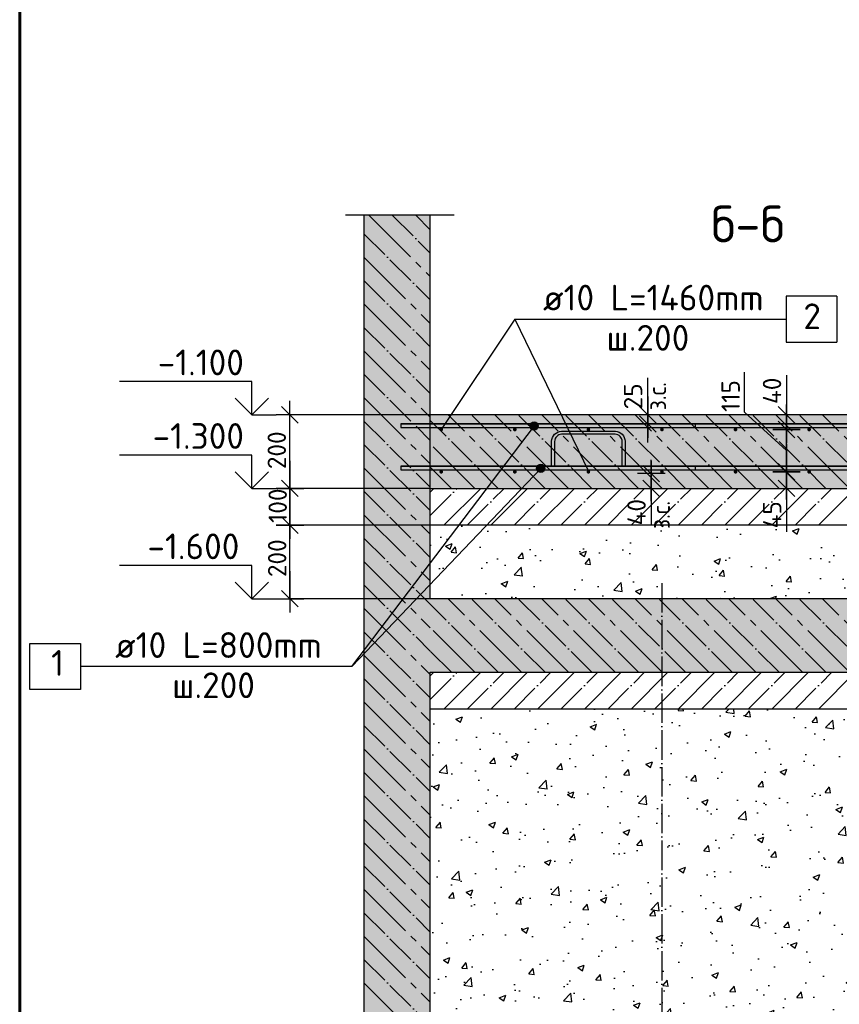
# Model space of a CAD drawing. Header units: millimetres. Extents: x 40580 to 559114, y -343730 to 81020.
# Tile 559 of 656: x 417520 to 428659, y -73227 to -59845. Entities that reach past the tile are written whole.
import ezdxf

# ---------------------------------------------------------------- set-up
doc = ezdxf.new("R2010")
doc.units = ezdxf.units.MM
doc.linetypes.add('______11', pattern=[500, 400, -50, 0, -50])
doc.linetypes.add('______5', pattern=[1100, 800, -100, 100, -100])
for name, color, linetype in [('___________________', 253, '______5'), ('_____________________', 96, 'Continuous'), ('______________________', 7, 'Continuous'), ('_______________________', 7, 'Continuous'), ('_________________________0', 7, 'Continuous'), ('Тонкие', 7, 'Continuous'), ('ФВ-2', 7, 'Continuous')]:
    doc.layers.add(name, color=color, linetype=linetype)
doc.layers.add('Standard', color=7, linetype='Continuous', lineweight=25)
doc.styles.add('ISOCPEUR', font='isocpeur.ttf')
doc.linetypes.add('ГОСТ 2.303 8', pattern='A,40,[2,GOST 2.303-68.shx,S=1,R=0,X=0,Y=0],-8', length=48)

# ---------------------------------------------------------------- blocks, each defined once
blk = doc.blocks.new('ALL_ML_STRICH')
at = {"color": 0, "linetype": 'ByBlock', "lineweight": -2}
for p, q in [((0, -0.5), (0, 0.5)), ((-1, 0), (0.5, 0)), ((-0.3, -0.3), (0.3, 0.3))]:
    blk.add_line(p, q, dxfattribs=at)
blk = doc.blocks.new('Из_буфера8386')
at = {"linetype": 'Continuous', "lineweight": 60, "ltscale": 100}
blk.add_lwpolyline([(2062, 58900), (2062, 500), (41562, 500), (41562, 58900), (2062, 58900)], dxfattribs=at)

msp = doc.modelspace()

# ---------------------------------------------------------------- hatches: boundary and pattern name
at = {"layer": '___________________', "linetype": 'Continuous'}
for points in [[(423099.1, -69814.2), (423101.4, -69816.5), (423099.1, -69818.8)], [(423099.1, -71314.2), (423101.4, -71316.5), (423099.1, -71318.8)], [(423099.1, -72814.2), (423101.4, -72816.5), (423099.1, -72818.8)]]:
    msp.add_hatch(color=7, dxfattribs=at).paths.add_polyline_path(points, flags=16)
at = {"layer": 'Standard', "linetype": 'Continuous'}
for points in [[(422199.1, -78714.6), (423099.1, -78714.6), (423099.1, -62502), (422199.1, -62502)], [(423099.1, -65214.6), (423099.1, -66214.6), (431849.1, -66214.6), (431849.1, -65214.6)], [(423099.1, -67714.6), (423099.1, -68714.6), (431849.1, -68714.6), (431849.1, -67714.6)]]:
    msp.add_hatch(color=9, dxfattribs=at).paths.add_polyline_path(points)
at = {"layer": 'ФВ-2', "ltscale": 10}
h = msp.add_hatch(dxfattribs=at)
h.set_pattern_fill('AR-CONC', color=256, scale=5)
h.set_pattern_definition([(50, (99936.7, 180203.9), (910.9233, -79.6954), [95.25, -1047.75]), (355, (99936.7, 180203.9), (-176.2171, 955.2842), [76.2, -838.203]), (100.45144, (100012.6, 180197.3), (734.7062, 875.5888), [80.95, -890.4512]), (46.1842, (99936.7, 180457.9), (1355.3952, -210.2116), [142.875, -1571.625]), (96.63556, (100049.7, 180440.4), (1187.0207, 1237.1306), [121.425, -1335.678]), (351.18415, (99936.7, 180457.9), (1187.0207, 1237.1306), [114.3, -1257.2987]), (21, (100063.7, 180394.4), (758.072, -511.326), [95.25, -1047.75]), (326, (100063.7, 180394.4), (309.0101, 920.9398), [76.2, -838.2]), (71.45144, (100126.9, 180351.8), (1067.0821, 409.6138), [80.95, -890.4497]), (37.5, (99936.7, 180203.92), (15.44302, 422.7752), [0, -828.04, 0, -850.9, 0, -841.375]), (7.5, (99936.7, 180203.9), (334.0983, 500.90287), [0, -485.14, 0, -808.99, 0, -320.675]), (327.5, (99653.5, 180203.92), (677.95298, -28.64372), [0, -317.5, 0, -990.6, 0, -1314.45]), (317.5, (99526.5, 180203.9), (740.6459, 127.13246), [0, -412.75, 0, -657.86, 0, -933.45])])
h.paths.add_polyline_path([(423099.1, -66714.6), (423099.1, -67714.6), (431849.1, -67714.6), (431849.1, -66714.6)])
h = msp.add_hatch(dxfattribs=at)
h.set_pattern_fill('AR-CONC', color=256, scale=5)
h.set_pattern_definition([(50, (99936.7, 180203.9), (910.9233, -79.6954), [95.25, -1047.75]), (355, (99936.7, 180203.9), (-176.2171, 955.2842), [76.2, -838.203]), (100.45144, (100012.6, 180197.3), (734.7062, 875.5888), [80.95, -890.4512]), (46.1842, (99936.7, 180457.9), (1355.3952, -210.2116), [142.875, -1571.625]), (96.63556, (100049.7, 180440.4), (1187.0207, 1237.1306), [121.425, -1335.678]), (351.18415, (99936.7, 180457.9), (1187.0207, 1237.1306), [114.3, -1257.2987]), (21, (100063.7, 180394.4), (758.072, -511.326), [95.25, -1047.75]), (326, (100063.7, 180394.4), (309.0101, 920.9398), [76.2, -838.2]), (71.45144, (100126.9, 180351.8), (1067.0821, 409.6138), [80.95, -890.4497]), (37.5, (99936.7, 180203.92), (15.44302, 422.7752), [0, -828.04, 0, -850.9, 0, -841.375]), (7.5, (99936.7, 180203.9), (334.0983, 500.90287), [0, -485.14, 0, -808.99, 0, -320.675]), (327.5, (99653.5, 180203.92), (677.95298, -28.64372), [0, -317.5, 0, -990.6, 0, -1314.45]), (317.5, (99526.5, 180203.9), (740.6459, 127.13246), [0, -412.75, 0, -657.86, 0, -933.45])])
edge = h.paths.add_edge_path()
edge.add_line((431849.1, -69214.6), (431849.1, -78714.6))
edge.add_line((426249.1, -78714.6), (431849.1, -78714.6))
edge.add_line((426249.1, -78714.6), (428699.1, -69214.6))
edge.add_line((431849.1, -69214.6), (428699.1, -69214.6))
edge = h.paths.add_edge_path()
edge.add_line((423099.1, -78714.6), (426249.1, -78714.6))
edge.add_line((423099.1, -78714.6), (423099.1, -69214.6))
edge.add_line((428699.1, -69214.6), (423099.1, -69214.6))
edge.add_line((426249.1, -78714.6), (428699.1, -69214.6))

# ---------------------------------------------------------------- linework, layer by layer
at = {"color": 0, "linetype": 'ByBlock', "lineweight": -2}
for p, q in [((427941.3, -64677.6), (427941.3, -65602.1)), ((428053.8, -65327.1), (427828.8, -65102.1)), ((427941.3, -65639.6), (427941.3, -65077.1)), ((427828.8, -65302.1), (428053.8, -65527.1)), ((427753.8, -65414.6), (428128.8, -65414.6)), ((427941.3, -65889.6), (427941.3, -66805.1)), ((427828.8, -66102.1), (428053.8, -66327.1))]:
    msp.add_line(p, q, dxfattribs=at)
at = {"layer": '___________________', "color": 253, "linetype": '______11'}
msp.add_line((426249.1, -67502), (426249.1, -81551.7), dxfattribs=at)
at = {"layer": '_____________________', "color": 7, "linetype": 'Continuous'}
for p, q in [((428624.1, -63602.1), (427936.6, -63602.1)), ((427936.6, -63602.1), (427936.6, -64227.1)), ((428624.1, -63602.1), (428624.1, -64227.1)), ((424249.1, -63914.6), (423249.1, -65414.6)), ((424249.1, -63914.6), (427936.6, -63914.6)), ((424249.1, -63914.6), (425253.9, -65988.7)), ((427936.6, -64227.1), (428624.1, -64227.1)), ((422033.1, -68636.9), (424515.9, -65366.9)), ((424455.7, -65366.9), (424455.7, -65366.9)), ((424511.9, -65310.7), (424511.9, -65310.7)), ((424511.9, -65423.2), (424511.9, -65423.2)), ((424568.2, -65366.9), (424568.2, -65366.9)), ((422033.1, -68636.9), (424605.3, -65941.9)), ((424545.1, -65941.9), (424545.1, -65941.9)), ((424601.4, -65885.7), (424601.4, -65885.7)), ((424657.6, -65941.9), (424657.6, -65941.9)), ((424601.4, -65998.2), (424601.4, -65998.2)), ((417658.1, -68949.4), (417658.1, -68324.4)), ((417658.1, -68324.4), (418345.6, -68324.4)), ((418345.6, -68324.4), (418345.6, -68949.4)), ((422033.1, -68636.9), (418345.6, -68636.9)), ((418345.6, -68949.4), (417658.1, -68949.4))]:
    msp.add_line(p, q, dxfattribs=at)
at = {"layer": '_____________________', "color": 4, "linetype": 'Continuous'}
for p, q in [((426699.1, -65339.6), (426699.1, -65389.6)), ((426699.1, -65914.6), (426699.1, -65964.6))]:
    msp.add_line(p, q, dxfattribs=at)
at = {"layer": '_____________________', "color": 4, "linetype": 'Continuous', "extrusion": (0, 0, -1)}
for points in [[(-422699.1, -65339.6), (-422699.1, -65389.6), (-432249.1, -65389.6), (-432249.1, -65339.6), (-422699.1, -65339.6), (-431499.1, -65339.6), (-422699.1, -65339.6), (-431499.1, -65339.6)], [(-422699.1, -65914.6), (-422699.1, -65964.6), (-432249.1, -65964.6), (-432249.1, -65914.6), (-422699.1, -65914.6), (-431499.1, -65914.6), (-422699.1, -65914.6), (-431499.1, -65914.6)]]:
    msp.add_lwpolyline(points, dxfattribs=at)
at = {"layer": '_____________________', "color": 7, "linetype": 'Continuous'}
for centre in [(424511.9, -65366.9), (424601.4, -65941.9)]:
    msp.add_circle(centre, 56.3, dxfattribs=at)
at = {"layer": '_____________________', "color": 4, "linetype": 'Continuous'}
for points in [[(423226, -65405.1), (423224.1, -65414.6), (423226, -65424.2)], [(423226, -65405.1), (423226, -65424.2), (423231.5, -65397)], [(423231.5, -65397), (423226, -65424.2), (423231.5, -65432.3)], [(423231.5, -65397), (423231.5, -65432.3), (423239.6, -65391.5)], [(423239.6, -65391.5), (423231.5, -65432.3), (423239.6, -65437.7)], [(423239.6, -65391.5), (423239.6, -65437.7), (423249.1, -65389.6)], [(423249.1, -65389.6), (423239.6, -65437.7), (423249.1, -65439.6)], [(423249.1, -65389.6), (423249.1, -65439.6), (423258.7, -65391.5)], [(423258.7, -65391.5), (423249.1, -65439.6), (423258.7, -65437.7)], [(423258.7, -65391.5), (423258.7, -65437.7), (423266.8, -65397)], [(423266.8, -65397), (423258.7, -65437.7), (423266.8, -65432.3)], [(423266.8, -65397), (423266.8, -65432.3), (423272.2, -65405.1)], [(423272.2, -65405.1), (423266.8, -65432.3), (423272.2, -65424.2)], [(423272.2, -65405.1), (423272.2, -65424.2), (423274.1, -65414.6)], [(424226, -65405.1), (424224.1, -65414.6), (424226, -65424.2)], [(424226, -65405.1), (424226, -65424.2), (424231.5, -65397)], [(424231.5, -65397), (424226, -65424.2), (424231.5, -65432.3)], [(424231.5, -65397), (424231.5, -65432.3), (424239.6, -65391.5)], [(424239.6, -65391.5), (424231.5, -65432.3), (424239.6, -65437.7)], [(424239.6, -65391.5), (424239.6, -65437.7), (424249.1, -65389.6)], [(424249.1, -65389.6), (424239.6, -65437.7), (424249.1, -65439.6)], [(424249.1, -65389.6), (424249.1, -65439.6), (424258.7, -65391.5)], [(424258.7, -65391.5), (424249.1, -65439.6), (424258.7, -65437.7)], [(424258.7, -65391.5), (424258.7, -65437.7), (424266.8, -65397)], [(424266.8, -65397), (424258.7, -65437.7), (424266.8, -65432.3)], [(424266.8, -65397), (424266.8, -65432.3), (424272.2, -65405.1)], [(424272.2, -65405.1), (424266.8, -65432.3), (424272.2, -65424.2)], [(424272.2, -65405.1), (424272.2, -65424.2), (424274.1, -65414.6)], [(425226, -65405.1), (425224.1, -65414.6), (425226, -65424.2)], [(425226, -65405.1), (425226, -65424.2), (425231.5, -65397)], [(425231.5, -65397), (425226, -65424.2), (425231.5, -65432.3)], [(425231.5, -65397), (425231.5, -65432.3), (425239.6, -65391.5)], [(425239.6, -65391.5), (425231.5, -65432.3), (425239.6, -65437.7)], [(425239.6, -65391.5), (425239.6, -65437.7), (425249.1, -65389.6)], [(425249.1, -65389.6), (425239.6, -65437.7), (425249.1, -65439.6)], [(425249.1, -65389.6), (425249.1, -65439.6), (425258.7, -65391.5)], [(425258.7, -65391.5), (425249.1, -65439.6), (425258.7, -65437.7)], [(425258.7, -65391.5), (425258.7, -65437.7), (425266.8, -65397)], [(425266.8, -65397), (425258.7, -65437.7), (425266.8, -65432.3)], [(425266.8, -65397), (425266.8, -65432.3), (425272.2, -65405.1)], [(425272.2, -65405.1), (425266.8, -65432.3), (425272.2, -65424.2)], [(425272.2, -65405.1), (425272.2, -65424.2), (425274.1, -65414.6)], [(426226, -65405.1), (426224.1, -65414.6), (426226, -65424.2)], [(426226, -65405.1), (426226, -65424.2), (426231.5, -65397)], [(426231.5, -65397), (426226, -65424.2), (426231.5, -65432.3)], [(426231.5, -65397), (426231.5, -65432.3), (426239.6, -65391.5)], [(426239.6, -65391.5), (426231.5, -65432.3), (426239.6, -65437.7)], [(426239.6, -65391.5), (426239.6, -65437.7), (426249.1, -65389.6)], [(426249.1, -65389.6), (426239.6, -65437.7), (426249.1, -65439.6)], [(426249.1, -65389.6), (426249.1, -65439.6), (426258.7, -65391.5)], [(426258.7, -65391.5), (426249.1, -65439.6), (426258.7, -65437.7)], [(426258.7, -65391.5), (426258.7, -65437.7), (426266.8, -65397)], [(426266.8, -65397), (426258.7, -65437.7), (426266.8, -65432.3)], [(426266.8, -65397), (426266.8, -65432.3), (426272.2, -65405.1)], [(426272.2, -65405.1), (426266.8, -65432.3), (426272.2, -65424.2)], [(426272.2, -65405.1), (426272.2, -65424.2), (426274.1, -65414.6)], [(427226, -65405.1), (427224.1, -65414.6), (427226, -65424.2)], [(427226, -65405.1), (427226, -65424.2), (427231.5, -65397)], [(427231.5, -65397), (427226, -65424.2), (427231.5, -65432.3)], [(427231.5, -65397), (427231.5, -65432.3), (427239.6, -65391.5)], [(427239.6, -65391.5), (427231.5, -65432.3), (427239.6, -65437.7)], [(427239.6, -65391.5), (427239.6, -65437.7), (427249.1, -65389.6)], [(427249.1, -65389.6), (427239.6, -65437.7), (427249.1, -65439.6)], [(427249.1, -65389.6), (427249.1, -65439.6), (427258.7, -65391.5)], [(427258.7, -65391.5), (427249.1, -65439.6), (427258.7, -65437.7)], [(427258.7, -65391.5), (427258.7, -65437.7), (427266.8, -65397)], [(427266.8, -65397), (427258.7, -65437.7), (427266.8, -65432.3)], [(427266.8, -65397), (427266.8, -65432.3), (427272.2, -65405.1)], [(427272.2, -65405.1), (427266.8, -65432.3), (427272.2, -65424.2)], [(427272.2, -65405.1), (427272.2, -65424.2), (427274.1, -65414.6)], [(428226, -65405.1), (428224.1, -65414.6), (428226, -65424.2)], [(428226, -65405.1), (428226, -65424.2), (428231.5, -65397)], [(428231.5, -65397), (428226, -65424.2), (428231.5, -65432.3)], [(428231.5, -65397), (428231.5, -65432.3), (428239.6, -65391.5)], [(428239.6, -65391.5), (428231.5, -65432.3), (428239.6, -65437.7)], [(428239.6, -65391.5), (428239.6, -65437.7), (428249.1, -65389.6)], [(428249.1, -65389.6), (428239.6, -65437.7), (428249.1, -65439.6)], [(428249.1, -65389.6), (428249.1, -65439.6), (428258.7, -65391.5)], [(428258.7, -65391.5), (428249.1, -65439.6), (428258.7, -65437.7)], [(428258.7, -65391.5), (428258.7, -65437.7), (428266.8, -65397)], [(428266.8, -65397), (428258.7, -65437.7), (428266.8, -65432.3)], [(428266.8, -65397), (428266.8, -65432.3), (428272.2, -65405.1)], [(428272.2, -65405.1), (428266.8, -65432.3), (428272.2, -65424.2)], [(428272.2, -65405.1), (428272.2, -65424.2), (428274.1, -65414.6)], [(423226, -65980.1), (423226, -65999.2), (423231.5, -65972)], [(423231.5, -65972), (423226, -65999.2), (423231.5, -66007.3)], [(423231.5, -65972), (423231.5, -66007.3), (423239.6, -65966.5)], [(423239.6, -65966.5), (423231.5, -66007.3), (423239.6, -66012.7)], [(423239.6, -65966.5), (423239.6, -66012.7), (423249.1, -65964.6)], [(423249.1, -65964.6), (423239.6, -66012.7), (423249.1, -66014.6)], [(423249.1, -65964.6), (423249.1, -66014.6), (423258.7, -65966.5)], [(423258.7, -65966.5), (423249.1, -66014.6), (423258.7, -66012.7)], [(423258.7, -65966.5), (423258.7, -66012.7), (423266.8, -65972)], [(423266.8, -65972), (423258.7, -66012.7), (423266.8, -66007.3)], [(423266.8, -65972), (423266.8, -66007.3), (423272.2, -65980.1)], [(424226, -65980.1), (424226, -65999.2), (424231.5, -65972)], [(424231.5, -65972), (424226, -65999.2), (424231.5, -66007.3)], [(424231.5, -65972), (424231.5, -66007.3), (424239.6, -65966.5)], [(424239.6, -65966.5), (424231.5, -66007.3), (424239.6, -66012.7)], [(424239.6, -65966.5), (424239.6, -66012.7), (424249.1, -65964.6)], [(424249.1, -65964.6), (424239.6, -66012.7), (424249.1, -66014.6)], [(424249.1, -65964.6), (424249.1, -66014.6), (424258.7, -65966.5)], [(424258.7, -65966.5), (424249.1, -66014.6), (424258.7, -66012.7)], [(424258.7, -65966.5), (424258.7, -66012.7), (424266.8, -65972)], [(424266.8, -65972), (424258.7, -66012.7), (424266.8, -66007.3)], [(424266.8, -65972), (424266.8, -66007.3), (424272.2, -65980.1)], [(425226, -65980.1), (425226, -65999.2), (425231.5, -65972)], [(425231.5, -65972), (425226, -65999.2), (425231.5, -66007.3)], [(425231.5, -65972), (425231.5, -66007.3), (425239.6, -65966.5)], [(425239.6, -65966.5), (425231.5, -66007.3), (425239.6, -66012.7)], [(425239.6, -65966.5), (425239.6, -66012.7), (425249.1, -65964.6)], [(425249.1, -65964.6), (425239.6, -66012.7), (425249.1, -66014.6)], [(425249.1, -65964.6), (425249.1, -66014.6), (425258.7, -65966.5)], [(425258.7, -65966.5), (425249.1, -66014.6), (425258.7, -66012.7)], [(425258.7, -65966.5), (425258.7, -66012.7), (425266.8, -65972)], [(425266.8, -65972), (425258.7, -66012.7), (425266.8, -66007.3)], [(425266.8, -65972), (425266.8, -66007.3), (425272.2, -65980.1)], [(426226, -65980.1), (426226, -65999.2), (426231.5, -65972)], [(426231.5, -65972), (426226, -65999.2), (426231.5, -66007.3)], [(426231.5, -65972), (426231.5, -66007.3), (426239.6, -65966.5)], [(426239.6, -65966.5), (426231.5, -66007.3), (426239.6, -66012.7)], [(426239.6, -65966.5), (426239.6, -66012.7), (426249.1, -65964.6)], [(426249.1, -65964.6), (426239.6, -66012.7), (426249.1, -66014.6)], [(426249.1, -65964.6), (426249.1, -66014.6), (426258.7, -65966.5)], [(426258.7, -65966.5), (426249.1, -66014.6), (426258.7, -66012.7)], [(426258.7, -65966.5), (426258.7, -66012.7), (426266.8, -65972)], [(426266.8, -65972), (426258.7, -66012.7), (426266.8, -66007.3)], [(426266.8, -65972), (426266.8, -66007.3), (426272.2, -65980.1)], [(427226, -65980.1), (427226, -65999.2), (427231.5, -65972)], [(427231.5, -65972), (427226, -65999.2), (427231.5, -66007.3)], [(427231.5, -65972), (427231.5, -66007.3), (427239.6, -65966.5)], [(427239.6, -65966.5), (427231.5, -66007.3), (427239.6, -66012.7)], [(427239.6, -65966.5), (427239.6, -66012.7), (427249.1, -65964.6)], [(427249.1, -65964.6), (427239.6, -66012.7), (427249.1, -66014.6)], [(427249.1, -65964.6), (427249.1, -66014.6), (427258.7, -65966.5)], [(427258.7, -65966.5), (427249.1, -66014.6), (427258.7, -66012.7)], [(427258.7, -65966.5), (427258.7, -66012.7), (427266.8, -65972)], [(427266.8, -65972), (427258.7, -66012.7), (427266.8, -66007.3)], [(427266.8, -65972), (427266.8, -66007.3), (427272.2, -65980.1)], [(428226, -65980.1), (428226, -65999.2), (428231.5, -65972)], [(428231.5, -65972), (428226, -65999.2), (428231.5, -66007.3)], [(428231.5, -65972), (428231.5, -66007.3), (428239.6, -65966.5)], [(428239.6, -65966.5), (428231.5, -66007.3), (428239.6, -66012.7)], [(428239.6, -65966.5), (428239.6, -66012.7), (428249.1, -65964.6)], [(428249.1, -65964.6), (428239.6, -66012.7), (428249.1, -66014.6)], [(428249.1, -65964.6), (428249.1, -66014.6), (428258.7, -65966.5)], [(428258.7, -65966.5), (428249.1, -66014.6), (428258.7, -66012.7)], [(428258.7, -65966.5), (428258.7, -66012.7), (428266.8, -65972)], [(428266.8, -65972), (428258.7, -66012.7), (428266.8, -66007.3)], [(428266.8, -65972), (428266.8, -66007.3), (428272.2, -65980.1)], [(423226, -65980.1), (423224.1, -65989.6), (423226, -65999.2)], [(423272.2, -65980.1), (423266.8, -66007.3), (423272.2, -65999.2)], [(423272.2, -65980.1), (423272.2, -65999.2), (423274.1, -65989.6)], [(424226, -65980.1), (424224.1, -65989.6), (424226, -65999.2)], [(424272.2, -65980.1), (424266.8, -66007.3), (424272.2, -65999.2)], [(424272.2, -65980.1), (424272.2, -65999.2), (424274.1, -65989.6)], [(425226, -65980.1), (425224.1, -65989.6), (425226, -65999.2)], [(425272.2, -65980.1), (425266.8, -66007.3), (425272.2, -65999.2)], [(425272.2, -65980.1), (425272.2, -65999.2), (425274.1, -65989.6)], [(426226, -65980.1), (426224.1, -65989.6), (426226, -65999.2)], [(426272.2, -65980.1), (426266.8, -66007.3), (426272.2, -65999.2)], [(426272.2, -65980.1), (426272.2, -65999.2), (426274.1, -65989.6)], [(427226, -65980.1), (427224.1, -65989.6), (427226, -65999.2)], [(427272.2, -65980.1), (427266.8, -66007.3), (427272.2, -65999.2)], [(427272.2, -65980.1), (427272.2, -65999.2), (427274.1, -65989.6)], [(428226, -65980.1), (428224.1, -65989.6), (428226, -65999.2)], [(428272.2, -65980.1), (428266.8, -66007.3), (428272.2, -65999.2)], [(428272.2, -65980.1), (428272.2, -65999.2), (428274.1, -65989.6)]]:
    msp.add_solid(points, dxfattribs=at)
at = {"layer": '_____________________', "color": 7, "linetype": 'Continuous'}
for points in [[(424463.5, -65364.8), (424455.7, -65366.9), (424463.5, -65338.8)], [(424560.3, -65366.9), (424455.7, -65366.9), (424560.3, -65338.8)], [(424463.5, -65395), (424455.7, -65366.9), (424463.5, -65366.9)], [(424483.8, -65333.4), (424463.5, -65338.8), (424483.8, -65318.5)], [(424540, -65338.8), (424463.5, -65338.8), (424540, -65318.5)], [(424463.5, -65364.8), (424463.5, -65338.8), (424560.3, -65338.8)], [(424463.5, -65395), (424463.5, -65366.9), (424568.2, -65366.9)], [(424560.3, -65395), (424463.5, -65395), (424560.3, -65369)], [(424483.8, -65415.3), (424463.5, -65395), (424483.8, -65395)], [(424511.9, -65318.5), (424483.8, -65318.5), (424511.9, -65310.7)], [(424483.8, -65333.4), (424483.8, -65318.5), (424540, -65318.5)], [(424483.8, -65415.3), (424483.8, -65395), (424560.3, -65395)], [(424540, -65415.3), (424483.8, -65415.3), (424540, -65400.4)], [(424511.9, -65423.2), (424483.8, -65415.3), (424511.9, -65415.3)], [(424511.9, -65318.5), (424511.9, -65310.7), (424540, -65318.5)], [(424511.9, -65423.2), (424511.9, -65415.3), (424540, -65415.3)], [(424540, -65338.8), (424540, -65318.5), (424560.3, -65338.8)], [(424540, -65415.3), (424540, -65400.4), (424560.3, -65395)], [(424560.3, -65366.9), (424560.3, -65338.8), (424568.2, -65366.9)], [(424560.3, -65395), (424560.3, -65369), (424568.2, -65366.9)], [(424553, -65939.8), (424545.1, -65941.9), (424553, -65913.8)], [(424649.7, -65941.9), (424545.1, -65941.9), (424649.7, -65913.8)], [(424553, -65970), (424545.1, -65941.9), (424553, -65941.9)], [(424573.2, -65908.4), (424553, -65913.8), (424573.2, -65893.5)], [(424629.5, -65913.8), (424553, -65913.8), (424629.5, -65893.5)], [(424553, -65939.8), (424553, -65913.8), (424649.7, -65913.8)], [(424553, -65970), (424553, -65941.9), (424657.6, -65941.9)], [(424649.7, -65970), (424553, -65970), (424649.7, -65944)], [(424573.2, -65990.3), (424553, -65970), (424573.2, -65970)], [(424601.4, -65893.5), (424573.2, -65893.5), (424601.4, -65885.7)], [(424573.2, -65908.4), (424573.2, -65893.5), (424629.5, -65893.5)], [(424573.2, -65990.3), (424573.2, -65970), (424649.7, -65970)], [(424601.4, -65893.5), (424601.4, -65885.7), (424629.5, -65893.5)], [(424629.5, -65913.8), (424629.5, -65893.5), (424649.7, -65913.8)], [(424629.5, -65990.3), (424629.5, -65975.4), (424649.7, -65970)], [(424649.7, -65941.9), (424649.7, -65913.8), (424657.6, -65941.9)], [(424649.7, -65970), (424649.7, -65944), (424657.6, -65941.9)], [(424629.5, -65990.3), (424573.2, -65990.3), (424629.5, -65975.4)], [(424601.4, -65998.2), (424573.2, -65990.3), (424601.4, -65990.3)], [(424601.4, -65998.2), (424601.4, -65990.3), (424629.5, -65990.3)]]:
    msp.add_solid(points, dxfattribs=at)
at = {"layer": '______________________', "color": 253, "linetype": 'Continuous'}
for p, q in [((423099.1, -65214.6), (421192.8, -65214.6)), ((423099.1, -66214.6), (421192.8, -66214.6)), ((423099.1, -66214.6), (421192.8, -66214.6)), ((423099.1, -66714.6), (421192.8, -66714.6)), ((423099.1, -66714.6), (421192.8, -66714.6)), ((423099.1, -67714.6), (421192.8, -67714.6)), ((423099.1, -67714.6), (421192.8, -67714.6))]:
    msp.add_line(p, q, dxfattribs=at)
at = {"layer": '______________________', "color": 7, "linetype": 'Continuous'}
for p, q in [((421192.8, -66214.6), (421192.8, -65214.6)), ((427941.3, -65989.6), (427941.3, -65414.6)), ((426103.4, -66214.6), (426103.4, -66009.6)), ((427941.3, -66264.6), (427941.3, -65989.6)), ((421192.8, -66714.6), (421192.8, -66214.6)), ((421192.8, -67714.6), (421192.8, -66714.6))]:
    msp.add_line(p, q, dxfattribs=at)
at = {"layer": '_______________________', "color": 7, "linetype": 'Continuous'}
for p, q in [((420674.7, -64764.6), (418874.7, -64764.6)), ((420674.7, -65214.6), (420674.7, -64764.6)), ((420674.7, -65214.6), (420449.7, -64989.6)), ((420674.7, -65214.6), (420899.7, -64989.6)), ((420674.7, -65214.6), (420674.7, -65214.6)), ((420674.7, -65214.6), (420674.7, -65214.6)), ((420674.7, -65214.6), (421005.3, -65214.6)), ((420674.7, -65214.6), (420674.7, -65214.6)), ((420674.7, -65214.6), (420674.7, -65214.6)), ((420674.7, -65764.6), (418874.7, -65764.6)), ((420674.7, -66214.6), (420674.7, -65764.6)), ((420674.7, -66214.6), (420449.7, -65989.6)), ((420674.7, -66214.6), (420899.7, -65989.6)), ((420674.7, -66214.6), (420674.7, -66214.6)), ((420674.7, -66214.6), (420674.7, -66214.6)), ((420674.7, -66214.6), (421005.3, -66214.6)), ((420674.7, -66214.6), (420674.7, -66214.6)), ((420674.7, -66214.6), (420674.7, -66214.6)), ((420674.7, -67264.6), (418874.7, -67264.6)), ((420674.7, -67714.6), (420674.7, -67264.6)), ((420674.7, -67714.6), (420449.7, -67489.6)), ((420674.7, -67714.6), (420899.7, -67489.6)), ((420674.7, -67714.6), (420674.7, -67714.6)), ((420674.7, -67714.6), (420674.7, -67714.6)), ((420674.7, -67714.6), (421005.3, -67714.6)), ((420674.7, -67714.6), (420674.7, -67714.6)), ((420674.7, -67714.6), (420674.7, -67714.6))]:
    msp.add_line(p, q, dxfattribs=at)
at = {"layer": '_________________________0', "color": 40, "linetype": 'Continuous'}
msp.add_lwpolyline([(425709.1, -65914.6), (425709.1, -65575.7), (425706.6, -65557.6), (425700.6, -65539.3), (425691.2, -65522.5), (425679.8, -65508.9), (425666.1, -65497.5), (425649.4, -65488.1), (425631.1, -65482), (425613, -65479.5), (424885.3, -65479.5), (424867.2, -65482), (424848.9, -65488.1), (424832.1, -65497.5), (424818.5, -65508.9), (424807.1, -65522.5), (424797.7, -65539.3), (424791.7, -65557.6), (424789.1, -65575.7), (424789.1, -65914.6), (424749.1, -65914.6), (424749.1, -65572.9), (424752.5, -65548.5), (424760.9, -65523.1), (424774, -65499.7), (424790.1, -65480.5), (424809.3, -65464.4), (424832.7, -65451.3), (424858.1, -65442.9), (424882.5, -65439.5), (425615.7, -65439.5), (425640.1, -65442.9), (425665.6, -65451.3), (425688.9, -65464.4), (425708.2, -65480.5), (425724.3, -65499.7), (425737.4, -65523.1), (425745.7, -65548.5), (425749.1, -65572.9), (425749.1, -65914.6)], close=True, dxfattribs=at)
at = {"layer": 'Standard', "color": 7, "linetype": 'ГОСТ 2.303 8', "ltscale": 30}
msp.add_line((423425.7, -62502), (421949.1, -62502), dxfattribs=at)
at = {"layer": 'Standard', "color": 7, "linetype": 'Continuous'}
for p, q in [((422199.1, -62502), (422199.1, -78714.6)), ((422199.1, -62502), (422199.1, -78714.6)), ((423099.1, -67714.6), (423099.1, -62502)), ((423099.1, -67714.6), (423099.1, -62502)), ((426056.4, -65214.6), (426056.4, -64714.6)), ((431849.1, -65214.6), (423099.1, -65214.6)), ((431849.1, -65214.6), (423099.1, -65214.6)), ((423099.1, -66214.6), (431849.1, -66214.6)), ((423099.1, -66214.6), (431849.1, -66214.6)), ((423099.1, -66214.6), (431849.1, -66214.6)), ((426103.4, -66214.6), (426103.4, -66714.6)), ((431849.1, -66714.6), (423099.1, -66714.6)), ((431849.1, -67714.6), (423099.1, -67714.6)), ((431849.1, -67714.6), (423099.1, -67714.6)), ((423099.1, -78714.6), (423099.1, -68714.6)), ((423099.1, -68714.6), (431849.1, -68714.6)), ((423099.1, -78714.6), (423099.1, -68714.6)), ((423099.1, -68714.6), (431849.1, -68714.6)), ((423099.1, -68714.6), (431849.1, -68714.6)), ((423099.1, -69214.6), (423099.1, -68714.6)), ((423099.1, -68714.6), (423099.1, -68714.6)), ((431849.1, -69214.6), (423099.1, -69214.6))]:
    msp.add_line(p, q, dxfattribs=at)
at = {"layer": 'Standard', "color": 253, "linetype": '______5'}
for p, q in [((422265.3, -62502), (423099.1, -63335.8)), ((422901.7, -62502), (423099.1, -62699.4)), ((422199.1, -63072.2), (423099.1, -63972.2)), ((422199.1, -63708.6), (423099.1, -64608.6)), ((422199.1, -64345), (423099.1, -65245)), ((422199.1, -64981.4), (423099.1, -65881.4)), ((424341.4, -66214.6), (423341.4, -65214.6)), ((424977.8, -66214.6), (423977.8, -65214.6)), ((425614.2, -66214.6), (424614.2, -65214.6)), ((426250.6, -66214.6), (425250.6, -65214.6)), ((426887, -66214.6), (425887, -65214.6)), ((427523.3, -66214.6), (426523.3, -65214.6)), ((428159.7, -66214.6), (427159.7, -65214.6)), ((428796.1, -66214.6), (427796.1, -65214.6)), ((429432.5, -66214.6), (428432.5, -65214.6)), ((423705, -66214.6), (423099.1, -65608.8)), ((422199.1, -65936), (423099.1, -66836)), ((423099.1, -66264.5), (423149, -66214.6)), ((423285.4, -66714.6), (423785.4, -66214.6)), ((423921.8, -66714.6), (424421.8, -66214.6)), ((424558.2, -66714.6), (425058.2, -66214.6)), ((425194.6, -66714.6), (425694.6, -66214.6)), ((425831, -66714.6), (426331, -66214.6)), ((426467.4, -66714.6), (426967.4, -66214.6)), ((427103.8, -66714.6), (427603.8, -66214.6)), ((427740.2, -66714.6), (428240.2, -66214.6)), ((428376.6, -66714.6), (428876.6, -66214.6)), ((422199.1, -66572.4), (423099.1, -67472.4)), ((422199.1, -67208.8), (423099.1, -68108.8)), ((422199.1, -67845.2), (423099.1, -68745.2)), ((424341.4, -68714.6), (423341.4, -67714.6)), ((424977.8, -68714.6), (423977.8, -67714.6)), ((425614.2, -68714.6), (424614.2, -67714.6)), ((426250.6, -68714.6), (425250.6, -67714.6)), ((426887, -68714.6), (425887, -67714.6)), ((427523.3, -68714.6), (426523.3, -67714.6)), ((428159.7, -68714.6), (427159.7, -67714.6)), ((428796.1, -68714.6), (427796.1, -67714.6)), ((429432.5, -68714.6), (428432.5, -67714.6)), ((423705, -68714.6), (423099.1, -68108.8)), ((422199.1, -68481.6), (423099.1, -69381.6)), ((423099.1, -68764.5), (423149, -68714.6)), ((423285.4, -69214.6), (423785.4, -68714.6)), ((423921.8, -69214.6), (424421.8, -68714.6)), ((424558.2, -69214.6), (425058.2, -68714.6)), ((425194.6, -69214.6), (425694.6, -68714.6)), ((425831, -69214.6), (426331, -68714.6)), ((426467.4, -69214.6), (426967.4, -68714.6)), ((427103.8, -69214.6), (427603.8, -68714.6)), ((427740.2, -69214.6), (428240.2, -68714.6)), ((428376.6, -69214.6), (428876.6, -68714.6)), ((422199.1, -69118), (423099.1, -70018)), ((422199.1, -69754.4), (423099.1, -70654.4)), ((422199.1, -70390.8), (423099.1, -71290.8)), ((422199.1, -71027.2), (423099.1, -71927.2)), ((422199.1, -71663.6), (423099.1, -72563.6)), ((422199.1, -72300), (423099.1, -73200)), ((422199.1, -72936.4), (423099.1, -73836.4))]:
    msp.add_line(p, q, dxfattribs=at)
at = {"layer": 'Standard', "color": 253, "linetype": '______11'}
for p, q in [((422583.5, -62502), (423099.1, -63017.6)), ((422199.1, -62754), (423099.1, -63654)), ((422199.1, -63390.4), (423099.1, -64290.4)), ((422199.1, -64026.8), (423099.1, -64926.8)), ((422199.1, -64663.2), (423099.1, -65563.2)), ((422199.1, -65299.6), (423099.1, -66199.6)), ((424023.2, -66214.6), (423099.1, -65290.6)), ((424659.6, -66214.6), (423659.6, -65214.6)), ((425296, -66214.6), (424296, -65214.6)), ((425932.4, -66214.6), (424932.4, -65214.6)), ((426568.8, -66214.6), (425568.8, -65214.6)), ((427205.1, -66214.6), (426205.2, -65214.6)), ((427841.5, -66214.6), (426841.5, -65214.6)), ((428477.9, -66214.6), (427477.9, -65214.6)), ((429114.3, -66214.6), (428114.3, -65214.6)), ((422199.1, -65617.8), (423099.1, -66517.8)), ((423386.8, -66214.6), (423099.1, -65927)), ((423099.1, -66582.7), (423467.2, -66214.6)), ((423603.6, -66714.6), (424103.6, -66214.6)), ((424240, -66714.6), (424740, -66214.6)), ((424876.4, -66714.6), (425376.4, -66214.6)), ((425512.8, -66714.6), (426012.8, -66214.6)), ((426149.2, -66714.6), (426649.2, -66214.6)), ((426785.6, -66714.6), (427285.6, -66214.6)), ((427422, -66714.6), (427922, -66214.6)), ((428058.4, -66714.6), (428558.4, -66214.6)), ((422199.1, -66254.2), (423099.1, -67154.2)), ((422199.1, -66890.6), (423099.1, -67790.6)), ((422199.1, -67527), (423099.1, -68427)), ((424023.2, -68714.6), (423099.1, -67790.6)), ((424659.6, -68714.6), (423659.6, -67714.6)), ((425296, -68714.6), (424296, -67714.6)), ((425932.4, -68714.6), (424932.4, -67714.6)), ((426568.8, -68714.6), (425568.8, -67714.6)), ((427205.1, -68714.6), (426205.2, -67714.6)), ((427841.5, -68714.6), (426841.5, -67714.6)), ((428477.9, -68714.6), (427477.9, -67714.6)), ((429114.3, -68714.6), (428114.3, -67714.6)), ((422199.1, -68163.4), (423099.1, -69063.4)), ((423386.8, -68714.6), (423099.1, -68427)), ((423099.1, -69082.7), (423467.2, -68714.6)), ((423603.6, -69214.6), (424103.6, -68714.6)), ((424240, -69214.6), (424740, -68714.6)), ((424876.4, -69214.6), (425376.4, -68714.6)), ((425512.8, -69214.6), (426012.8, -68714.6)), ((426149.2, -69214.6), (426649.2, -68714.6)), ((426785.6, -69214.6), (427285.6, -68714.6)), ((427422, -69214.6), (427922, -68714.6)), ((428058.4, -69214.6), (428558.4, -68714.6)), ((422199.1, -68799.8), (423099.1, -69699.8)), ((422199.1, -69436.2), (423099.1, -70336.2)), ((422199.1, -70072.6), (423099.1, -70972.6)), ((422199.1, -70709), (423099.1, -71609)), ((422199.1, -71345.4), (423099.1, -72245.4)), ((422199.1, -71981.8), (423099.1, -72881.8)), ((422199.1, -72618.2), (423099.1, -73518.2))]:
    msp.add_line(p, q, dxfattribs=at)
at = {"layer": 'Тонкие'}
msp.add_lwpolyline([(427941.3, -65702.1), (427371.7, -65180.8), (427371.7, -64635.9)], dxfattribs=at)

# ---------------------------------------------------------------- block references
at = {"layer": '______________________', "color": 7, "linetype": 'Continuous', "xscale": 375, "yscale": 375, "zscale": 375}
for p, rotation in [((421192.8, -65214.6), 90), ((426056.4, -65339.6), 270), ((426056.4, -65214.6), 90), ((427941.3, -65414.6), 90), ((427941.3, -65989.6), 270), ((421192.8, -66214.6), 270), ((426103.4, -66014.6), 90), ((426103.4, -66214.6), 270), ((427941.3, -65989.6), 90), ((421192.8, -66214.6), 90), ((421192.8, -66714.6), 270), ((421192.8, -66714.6), 90), ((421192.8, -67714.6), 270)]:
    msp.add_blockref('ALL_ML_STRICH', p, dxfattribs=dict(at, rotation=rotation))
at = {"layer": 'Тонкие'}
msp.add_blockref('Из_буфера8386', (415458, -96794), dxfattribs=at)

# ---------------------------------------------------------------- texts
at = {"layer": '______________________', "color": 7, "style": 'ISOCPEUR'}
for s, height, p in [('б-б', 500, (426918.7, -62871.9)), ('ø10 L=1460mm ', 350, (424632.7, -63797.3)), ('2', 350, (428170.6, -64051.1)), ('ш.200', 350, (425495.9, -64343.9)), ('-1.100', 350, (419396, -64677.9)), ('-1.300', 350, (419326, -65677.9)), ('-1.600', 350, (419256, -67177.9)), ('ø10 L=800mm ', 350, (418816.9, -68519.6)), ('1', 350, (417946.9, -68762.4)), ('ш.200', 350, (419592.4, -69066.1))]:
    msp.add_text(s, height=height, dxfattribs=at).set_placement(p)
for s, p in [('115', (427307.6, -65175.8)), ('40', (427869.9, -65068.6)), ('25', (425981.4, -65140.9)), ('200', (421139.1, -65953.5)), ('100', (421151.5, -66684.5)), ('40', (426028.4, -66718.4)), ('45', (427872.3, -66758.7)), ('200', (421144.2, -67420.6))]:
    msp.add_text(s, height=250, rotation=90, dxfattribs=at).set_placement(p)
at = {"layer": '______________________', "color": 7, "style": 'ISOCPEUR', "width": 0.91}
for p in [(426305.1, -65152.8), (426356.9, -66767)]:
    msp.add_text('з.с.', height=250, rotation=90, dxfattribs=at).set_placement(p)

doc.saveas('drawing.dxf')
